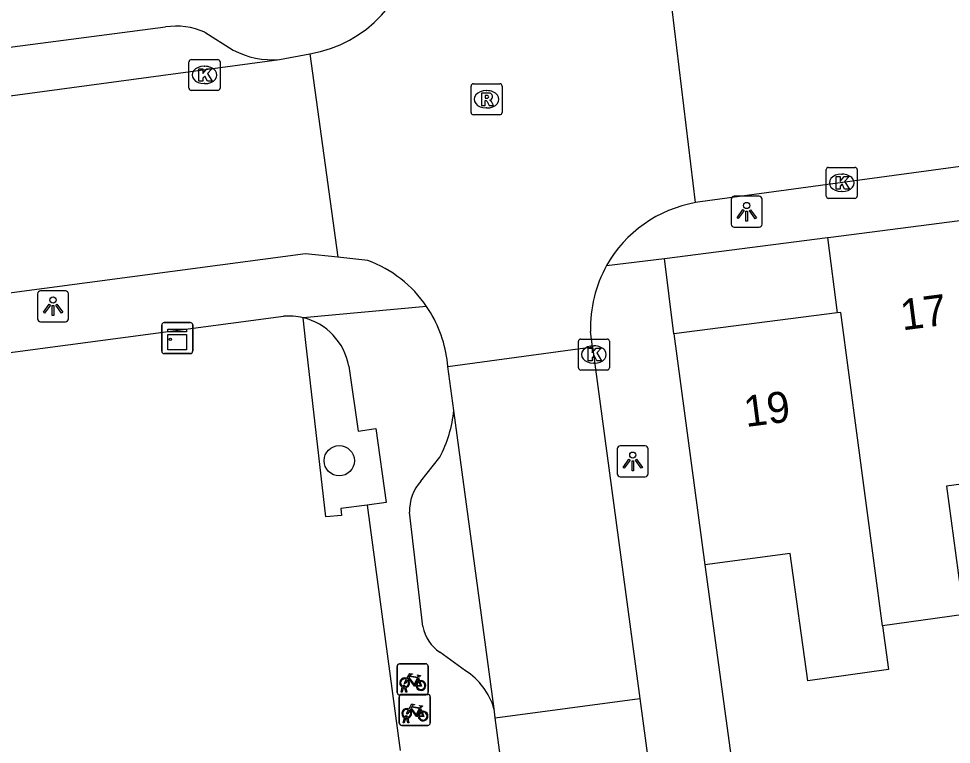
# Model space of a CAD drawing. Extents: x 163150 to 163546, y 380933 to 381635.
# Drawn here: x 163401.08 to 163431.18, y 381288.37 to 381311.79 of the extents above; entities that cross this region are included whole.
import ezdxf

# ---------------------------------------------------------------- set-up
doc = ezdxf.new("R2010")
doc.units = 0
for name, color, linetype in [('IMGEO_Boom', 7, 'Continuous'), ('IMGEO_Fietsenrek', 7, 'Continuous'), ('IMGEO_Groenvoorziening', 7, 'Continuous'), ('IMGEO_Kast', 7, 'Continuous'), ('IMGEO_Kolk', 7, 'Continuous'), ('IMGEO_Lichtpunt', 7, 'Continuous'), ('IMGEO_Muur', 7, 'Continuous'), ('IMGEO_Pand', 7, 'Continuous'), ('IMGEO_Pand_nummerreeks', 7, 'Continuous'), ('IMGEO_Rijbaan_lokaal_open', 7, 'Continuous'), ('IMGEO_Rioolput', 7, 'Continuous'), ('IMGEO_Voetpad_open', 7, 'Continuous')]:
    doc.layers.add(name, color=color, linetype=linetype)

msp = doc.modelspace()

# ---------------------------------------------------------------- linework, layer by layer
at = {"layer": 'IMGEO_Boom'}
msp.add_circle((163411.431, 381297.522), 0.489, dxfattribs=at)
at = {"layer": 'IMGEO_Fietsenrek'}
for p, q in [((163413.299, 381290.041), (163413.299, 381290.882)), ((163413.299, 381290.882), (163413.299, 381290.041)), ((163413.374, 381290.966), (163414.215, 381290.966)), ((163414.215, 381290.966), (163413.374, 381290.966)), ((163414.299, 381290.891), (163414.299, 381290.05)), ((163414.299, 381290.05), (163414.299, 381290.891)), ((163413.986, 381290.515), (163414.022, 381290.42)), ((163413.426, 381290.05), (163413.465, 381290.21)), ((163413.495, 381290.198), (163413.46, 381290.05)), ((163413.537, 381290.222), (163413.536, 381290.226)), ((163413.578, 381290.05), (163413.544, 381290.192)), ((163413.568, 381290.233), (163413.569, 381290.226)), ((163413.576, 381290.196), (163413.611, 381290.05)), ((163413.368, 381289.055), (163413.368, 381289.896)), ((163413.368, 381289.896), (163413.368, 381289.055)), ((163414.224, 381289.966), (163413.383, 381289.966)), ((163413.383, 381289.966), (163414.224, 381289.966)), ((163413.46, 381290.05), (163413.426, 381290.05)), ((163413.443, 381289.98), (163414.284, 381289.98)), ((163414.284, 381289.98), (163413.443, 381289.98)), ((163413.611, 381290.05), (163413.578, 381290.05)), ((163414.368, 381289.905), (163414.368, 381289.064)), ((163414.368, 381289.064), (163414.368, 381289.905)), ((163414.055, 381289.529), (163414.091, 381289.434)), ((163413.495, 381289.064), (163413.534, 381289.224)), ((163413.564, 381289.212), (163413.529, 381289.064)), ((163413.606, 381289.236), (163413.605, 381289.24)), ((163413.647, 381289.064), (163413.613, 381289.206)), ((163413.637, 381289.247), (163413.638, 381289.24)), ((163413.645, 381289.21), (163413.68, 381289.064)), ((163414.293, 381288.98), (163413.452, 381288.98)), ((163413.452, 381288.98), (163414.293, 381288.98)), ((163413.529, 381289.064), (163413.495, 381289.064)), ((163413.68, 381289.064), (163413.647, 381289.064))]:
    msp.add_line(p, q, dxfattribs=at)
for points in [[(163413.633, 381290.44), (163413.581, 381290.35), (163413.541, 381290.325), (163413.542, 381290.372), (163413.597, 381290.466)], [(163413.612, 381290.492), (163413.707, 381290.656), (163413.793, 381290.642), (163413.795, 381290.633), (163413.739, 381290.622), (163413.712, 381290.577), (163413.968, 381290.536)], [(163413.908, 381290.248), (163413.858, 381290.248), (163413.667, 381290.499), (163413.648, 381290.467)], [(163413.955, 381290.511), (163413.698, 381290.552), (163413.681, 381290.523), (163413.848, 381290.303), (163413.955, 381290.511)], [(163414.003, 381290.413), (163413.973, 381290.49), (163413.864, 381290.272), (163413.907, 381290.272)], [(163413.968, 381290.536), (163413.993, 381290.585), (163413.987, 381290.589), (163413.964, 381290.593), (163413.952, 381290.6), (163413.951, 381290.603), (163413.953, 381290.608), (163414.048, 381290.593), (163414.05, 381290.583), (163414.04, 381290.57), (163414.028, 381290.564), (163414.014, 381290.57), (163413.986, 381290.515)], [(163413.937, 381290.272), (163414.057, 381290.271), (163414.013, 381290.385)], [(163414.033, 381290.392), (163414.088, 381290.247), (163413.938, 381290.247)], [(163413.681, 381289.506), (163413.776, 381289.67), (163413.862, 381289.656), (163413.864, 381289.647), (163413.808, 381289.636), (163413.781, 381289.591), (163414.037, 381289.55)], [(163413.977, 381289.262), (163413.927, 381289.262), (163413.736, 381289.513), (163413.717, 381289.481)], [(163414.024, 381289.525), (163413.767, 381289.566), (163413.75, 381289.537), (163413.917, 381289.317), (163414.024, 381289.525)], [(163414.072, 381289.427), (163414.042, 381289.504), (163413.933, 381289.286), (163413.976, 381289.286)], [(163414.037, 381289.55), (163414.062, 381289.599), (163414.056, 381289.603), (163414.033, 381289.607), (163414.021, 381289.614), (163414.02, 381289.617), (163414.022, 381289.622), (163414.117, 381289.607), (163414.119, 381289.597), (163414.109, 381289.584), (163414.097, 381289.578), (163414.083, 381289.584), (163414.055, 381289.529)], [(163413.702, 381289.454), (163413.65, 381289.364), (163413.61, 381289.339), (163413.611, 381289.386), (163413.666, 381289.48)], [(163414.006, 381289.286), (163414.126, 381289.285), (163414.082, 381289.399)], [(163414.102, 381289.406), (163414.157, 381289.261), (163414.007, 381289.261)]]:
    msp.add_lwpolyline(points, dxfattribs=at)
for centre, radius, start, end in [((163413.377, 381290.888), 0.0779, 92.4484, 184.2845), ((163413.377, 381290.888), 0.0779, 92.4484, 184.2845), ((163414.221, 381290.888), 0.0779, 2.4484, 94.2845), ((163414.221, 381290.888), 0.0779, 2.4484, 94.2845), ((163413.539, 381290.351), 0.159, 62.6766, 242.1369), ((163413.539, 381290.351), 0.129, 63.3192, 238.903), ((163413.539, 381290.351), 0.129, 283.6043, 43.4302), ((163413.539, 381290.351), 0.159, 283.5766, 46.6042), ((163414.066, 381290.267), 0.159, 113.3408, 178.3217), ((163414.066, 381290.267), 0.159, 187.0065, 105.7708), ((163413.519, 381290.222), 0.0499, 12.8025, 158.6934), ((163413.539, 381290.351), 0.159, 253.9967, 271.7867), ((163413.519, 381290.222), 0.0174, 12.8025, 163.4502), ((163413.539, 381290.351), 0.129, 253.415, 269.0204), ((163414.066, 381290.267), 0.129, 113.923, 177.9556), ((163414.066, 381290.267), 0.129, 188.6715, 104.5883), ((163413.377, 381290.044), 0.0779, 182.4484, 274.2845), ((163413.377, 381290.044), 0.0779, 182.4484, 274.2845), ((163413.446, 381289.902), 0.0779, 92.4484, 184.2845), ((163413.446, 381289.902), 0.0779, 92.4484, 184.2845), ((163414.221, 381290.044), 0.0779, 272.4484, 4.2845), ((163414.221, 381290.044), 0.0779, 272.4484, 4.2845), ((163414.29, 381289.902), 0.0779, 2.4484, 94.2845), ((163414.29, 381289.902), 0.0779, 2.4484, 94.2845), ((163413.608, 381289.365), 0.159, 62.6766, 242.1369), ((163413.608, 381289.365), 0.129, 63.3192, 238.903), ((163413.588, 381289.236), 0.0499, 12.8025, 158.6934), ((163413.608, 381289.365), 0.159, 253.9967, 271.7867), ((163413.588, 381289.236), 0.0174, 12.8025, 163.4502), ((163413.608, 381289.365), 0.129, 253.415, 269.0204), ((163413.608, 381289.365), 0.129, 283.6043, 43.4302), ((163413.608, 381289.365), 0.159, 283.5766, 46.6042), ((163414.135, 381289.281), 0.159, 113.3408, 178.3217), ((163414.135, 381289.281), 0.159, 187.0065, 105.7708), ((163414.135, 381289.281), 0.129, 113.923, 177.9556), ((163414.135, 381289.281), 0.129, 188.6715, 104.5883), ((163413.446, 381289.058), 0.0779, 182.4484, 274.2845), ((163413.446, 381289.058), 0.0779, 182.4484, 274.2845), ((163414.29, 381289.058), 0.0779, 272.4484, 4.2845), ((163414.29, 381289.058), 0.0779, 272.4484, 4.2845)]:
    msp.add_arc(centre, radius, start, end, dxfattribs=at)
at = {"layer": 'IMGEO_Groenvoorziening'}
msp.add_lwpolyline([(163412.333, 381296.085), (163411.479, 381295.976), (163411.502, 381295.757), (163411.002, 381295.707), (163410.353, 381301.337), (163410.261, 381302.138)], dxfattribs=at)
at = {"layer": 'IMGEO_Kast'}
for p, q in [((163405.702, 381301.055), (163405.702, 381301.896)), ((163405.702, 381301.896), (163405.702, 381301.055)), ((163405.777, 381301.98), (163406.618, 381301.98)), ((163406.618, 381301.98), (163405.777, 381301.98)), ((163406.702, 381301.905), (163406.702, 381301.064)), ((163406.702, 381301.064), (163406.702, 381301.905)), ((163406.627, 381300.98), (163405.786, 381300.98)), ((163405.786, 381300.98), (163406.627, 381300.98))]:
    msp.add_line(p, q, dxfattribs=at)
for points in [[(163405.897, 381301.77), (163406.497, 381301.77), (163406.497, 381301.685), (163405.897, 381301.685), (163405.897, 381301.77)], [(163405.897, 381301.595), (163406.497, 381301.595), (163406.497, 381301.106), (163405.897, 381301.106), (163405.897, 381301.595)]]:
    msp.add_lwpolyline(points, dxfattribs=at)
msp.add_circle((163405.981, 381301.444), 0.0377, dxfattribs=at)
for centre, start, end in [((163405.78, 381301.902), 92.4484, 184.2845), ((163405.78, 381301.902), 92.4484, 184.2845), ((163406.624, 381301.902), 2.4484, 94.2845), ((163406.624, 381301.902), 2.4484, 94.2845), ((163405.78, 381301.058), 182.4484, 274.2845), ((163405.78, 381301.058), 182.4484, 274.2845), ((163406.624, 381301.058), 272.4484, 4.2845), ((163406.624, 381301.058), 272.4484, 4.2845)]:
    msp.add_arc(centre, 0.0779, start, end, dxfattribs=at)
at = {"layer": 'IMGEO_Kolk'}
for p, q in [((163406.581, 381309.547), (163406.581, 381310.399)), ((163406.656, 381310.473), (163407.508, 381310.473)), ((163407.582, 381310.399), (163407.582, 381309.547)), ((163407.069, 381310.253), (163407.094, 381310.253)), ((163407.092, 381309.693), (163407.067, 381309.693)), ((163407.508, 381309.473), (163406.656, 381309.473)), ((163427.223, 381306.991), (163428.075, 381306.991)), ((163427.148, 381306.065), (163427.148, 381306.917)), ((163427.636, 381306.771), (163427.661, 381306.771)), ((163428.149, 381306.917), (163428.149, 381306.065)), ((163427.659, 381306.211), (163427.634, 381306.211)), ((163428.075, 381305.991), (163427.223, 381305.991)), ((163419.148, 381300.524), (163419.148, 381301.376)), ((163419.223, 381301.45), (163420.075, 381301.45)), ((163420.149, 381301.376), (163420.149, 381300.524)), ((163419.636, 381301.23), (163419.661, 381301.23)), ((163419.659, 381300.67), (163419.634, 381300.67)), ((163420.075, 381300.45), (163419.223, 381300.45))]:
    msp.add_line(p, q, dxfattribs=at)
for points in [[(163406.581, 381309.547), (163406.581, 381310.399)], [(163406.656, 381310.473), (163407.508, 381310.473)], [(163407.582, 381310.399), (163407.582, 381309.547)], [(163406.902, 381310.173), (163407.025, 381310.173), (163407.025, 381310.022), (163407.155, 381310.173), (163407.319, 381310.173), (163407.173, 381310.022), (163407.326, 381309.773), (163407.174, 381309.773), (163407.089, 381309.937), (163407.025, 381309.87), (163407.025, 381309.773), (163406.902, 381309.773), (163406.902, 381310.173)], [(163407.508, 381309.473), (163406.656, 381309.473)], [(163427.223, 381306.991), (163428.075, 381306.991)], [(163427.148, 381306.065), (163427.148, 381306.917)], [(163427.469, 381306.691), (163427.592, 381306.691), (163427.592, 381306.54), (163427.722, 381306.691), (163427.886, 381306.691), (163427.74, 381306.54), (163427.893, 381306.291), (163427.741, 381306.291), (163427.656, 381306.455), (163427.592, 381306.388), (163427.592, 381306.291), (163427.469, 381306.291), (163427.469, 381306.691)], [(163428.149, 381306.917), (163428.149, 381306.065)], [(163428.075, 381305.991), (163427.223, 381305.991)], [(163419.148, 381300.524), (163419.148, 381301.376)], [(163419.223, 381301.45), (163420.075, 381301.45)], [(163420.149, 381301.376), (163420.149, 381300.524)], [(163419.469, 381301.15), (163419.592, 381301.15), (163419.592, 381300.999), (163419.722, 381301.15), (163419.886, 381301.15), (163419.74, 381300.999), (163419.893, 381300.75), (163419.741, 381300.75), (163419.656, 381300.914), (163419.592, 381300.847), (163419.592, 381300.75), (163419.469, 381300.75), (163419.469, 381301.15)], [(163420.075, 381300.45), (163419.223, 381300.45)]]:
    msp.add_lwpolyline(points, dxfattribs=at)
for centre, start, end in [((163406.658, 381310.397), 91.552, 178.448), ((163406.658, 381310.397), 91.552, 178.448), ((163407.506, 381310.397), 1.552, 88.448), ((163407.506, 381310.397), 1.552, 88.448), ((163406.658, 381309.549), 181.552, 268.448), ((163406.658, 381309.549), 181.552, 268.448), ((163407.506, 381309.549), 271.552, 358.448), ((163407.506, 381309.549), 271.552, 358.448), ((163427.225, 381306.915), 91.552, 178.448), ((163427.225, 381306.915), 91.552, 178.448), ((163428.073, 381306.915), 1.552, 88.448), ((163428.073, 381306.915), 1.552, 88.448), ((163427.225, 381306.067), 181.552, 268.448), ((163427.225, 381306.067), 181.552, 268.448), ((163428.073, 381306.067), 271.552, 358.448), ((163428.073, 381306.067), 271.552, 358.448), ((163419.225, 381301.374), 91.552, 178.448), ((163419.225, 381301.374), 91.552, 178.448), ((163420.073, 381301.374), 1.552, 88.448), ((163420.073, 381301.374), 1.552, 88.448), ((163419.225, 381300.526), 181.552, 268.448), ((163419.225, 381300.526), 181.552, 268.448), ((163420.073, 381300.526), 271.552, 358.448), ((163420.073, 381300.526), 271.552, 358.448)]:
    msp.add_arc(centre, 0.0765, start, end, dxfattribs=at)
for centre, major_axis, ratio, start_param, end_param in [((163407.068, 381309.973), (-0.387, 0.002), 0.722429, 4.712389, 7.853982), ((163407.093, 381309.973), (-0.39, 0.002), 0.717154, 1.570796, 4.712389), ((163427.635, 381306.491), (-0.387, 0.002), 0.722429, 4.712389, 7.853982), ((163427.66, 381306.491), (-0.39, 0.002), 0.717154, 1.570796, 4.712389), ((163419.635, 381300.95), (-0.387, 0.002), 0.722429, 4.712389, 7.853982), ((163419.66, 381300.95), (-0.39, 0.002), 0.717154, 1.570796, 4.712389)]:
    msp.add_ellipse(centre, major_axis=major_axis, ratio=ratio, start_param=start_param, end_param=end_param, dxfattribs=at)
at = {"layer": 'IMGEO_Lichtpunt'}
for p, q in [((163424.983, 381306.057), (163424.175, 381306.057)), ((163424.983, 381306.057), (163424.175, 381306.057)), ((163424.081, 381305.962), (163424.081, 381305.155)), ((163424.081, 381305.962), (163424.081, 381305.155)), ((163425.077, 381305.155), (163425.077, 381305.962)), ((163425.077, 381305.155), (163425.077, 381305.962)), ((163424.175, 381305.061), (163424.983, 381305.061)), ((163424.175, 381305.061), (163424.983, 381305.061)), ((163401.694, 381302.911), (163401.694, 381302.104)), ((163401.694, 381302.911), (163401.694, 381302.104)), ((163402.596, 381303.006), (163401.788, 381303.006)), ((163402.596, 381303.006), (163401.788, 381303.006)), ((163402.69, 381302.104), (163402.69, 381302.911)), ((163402.69, 381302.104), (163402.69, 381302.911)), ((163401.788, 381302.01), (163402.596, 381302.01)), ((163401.788, 381302.01), (163402.596, 381302.01)), ((163421.306, 381298), (163420.498, 381298)), ((163421.306, 381298), (163420.498, 381298)), ((163420.404, 381297.905), (163420.404, 381297.098)), ((163420.404, 381297.905), (163420.404, 381297.098)), ((163421.4, 381297.098), (163421.4, 381297.905)), ((163421.4, 381297.098), (163421.4, 381297.905)), ((163420.498, 381297.004), (163421.306, 381297.004)), ((163420.498, 381297.004), (163421.306, 381297.004))]:
    msp.add_line(p, q, dxfattribs=at)
for points in [[(163424.455, 381305.626), (163424.494, 381305.598), (163424.306, 381305.336), (163424.268, 381305.363), (163424.455, 381305.626)], [(163424.557, 381305.578), (163424.604, 381305.578), (163424.604, 381305.256), (163424.557, 381305.256), (163424.557, 381305.578)], [(163424.667, 381305.598), (163424.705, 381305.625), (163424.892, 381305.363), (163424.853, 381305.335), (163424.667, 381305.598)], [(163402.068, 381302.575), (163402.107, 381302.547), (163401.919, 381302.285), (163401.881, 381302.312), (163402.068, 381302.575)], [(163402.17, 381302.527), (163402.217, 381302.527), (163402.217, 381302.205), (163402.17, 381302.205), (163402.17, 381302.527)], [(163402.28, 381302.547), (163402.318, 381302.574), (163402.505, 381302.312), (163402.466, 381302.284), (163402.28, 381302.547)], [(163420.778, 381297.569), (163420.817, 381297.541), (163420.629, 381297.279), (163420.591, 381297.306), (163420.778, 381297.569)], [(163420.88, 381297.521), (163420.927, 381297.521), (163420.927, 381297.199), (163420.88, 381297.199), (163420.88, 381297.521)], [(163420.99, 381297.541), (163421.028, 381297.568), (163421.215, 381297.306), (163421.176, 381297.278), (163420.99, 381297.541)]]:
    msp.add_lwpolyline(points, dxfattribs=at)
for centre in [(163424.58, 381305.76), (163402.193, 381302.709), (163420.903, 381297.703)]:
    msp.add_circle(centre, 0.0994, dxfattribs=at)
for centre, start, end in [((163424.175, 381305.962), 90, 180), ((163424.175, 381305.962), 90, 180), ((163424.983, 381305.962), 0, 90), ((163424.983, 381305.962), 0, 90), ((163424.175, 381305.155), 180, 270), ((163424.175, 381305.155), 180, 270), ((163424.983, 381305.155), 270, 0), ((163424.983, 381305.155), 270, 360), ((163401.788, 381302.911), 90, 180), ((163401.788, 381302.911), 90, 180), ((163402.596, 381302.911), 0, 90), ((163402.596, 381302.911), 0, 90), ((163401.788, 381302.104), 180, 270), ((163401.788, 381302.104), 180, 270), ((163402.596, 381302.104), 270, 0), ((163402.596, 381302.104), 270, 360), ((163420.498, 381297.905), 90, 180), ((163420.498, 381297.905), 90, 180), ((163421.306, 381297.905), 0, 90), ((163421.306, 381297.905), 0, 90), ((163420.498, 381297.098), 180, 270), ((163420.498, 381297.098), 180, 270), ((163421.306, 381297.098), 270, 0), ((163421.306, 381297.098), 270, 360)]:
    msp.add_arc(centre, 0.0946, start, end, dxfattribs=at)
at = {"layer": 'IMGEO_Muur'}
msp.add_lwpolyline([(163423.226, 381294.162), (163424.816, 381282.506)], dxfattribs=at)
at = {"layer": 'IMGEO_Pand'}
for points in [[(163427.187, 381304.722), (163427.294, 381304.736), (163432.37, 381305.392), (163432.643, 381305.427)], [(163427.187, 381304.722), (163427.5, 381302.295)], [(163427.5, 381302.295), (163422.227, 381301.614)], [(163428.967, 381292.196), (163427.618, 381302.31), (163427.5, 381302.295)], [(163422.227, 381301.614), (163423.226, 381294.162)], [(163433.485, 381297.033), (163431.028, 381296.704), (163431.554, 381292.781), (163431.584, 381292.558), (163428.967, 381292.196)], [(163428.967, 381292.196), (163429.155, 381290.783), (163426.554, 381290.422), (163425.984, 381294.532), (163423.226, 381294.162)]]:
    msp.add_lwpolyline(points, dxfattribs=at)
at = {"layer": 'IMGEO_Rijbaan_lokaal_open'}
for points in [[(163478.952, 381313.454), (163474.614, 381312.883), (163472.145, 381312.545), (163423.08, 381305.875), (163422.932, 381305.852)], [(163422.932, 381305.852), (163422.173, 381312.093)], [(163409.503, 381310.471), (163410.485, 381310.654)], [(163410.485, 381310.654), (163411.389, 381304.09)], [(163352.127, 381302.737), (163409.503, 381310.471)], [(163411.389, 381304.09), (163410.339, 381304.199), (163352.579, 381296.532)], [(163412.353, 381303.989), (163411.389, 381304.09)], [(163419.608, 381301.196), (163419.541, 381301.698)], [(163414.938, 381300.567), (163419.608, 381301.196)], [(163419.608, 381301.196), (163421.129, 381289.848)], [(163414.938, 381300.567), (163414.909, 381300.785)], [(163415.13, 381299.144), (163414.938, 381300.567)], [(163416.425, 381289.518), (163415.13, 381299.144)], [(163416.465, 381289.22), (163421.129, 381289.848)], [(163421.129, 381289.848), (163421.495, 381287.123)], [(163416.465, 381289.22), (163416.425, 381289.518)], [(163416.832, 381286.494), (163416.465, 381289.22)]]:
    msp.add_lwpolyline(points, dxfattribs=at)
for centre, radius, start, end in [((163409.799, 381314.68), 4.084, 279.6657, 354.5608), ((163423.625, 381301.826), 4.085, 99.767, 150.7668), ((163410.947, 381300.245), 4, 34.3621, 69.425), ((163423.626, 381301.824), 4.087, 150.7545, 181.7707), ((163410.945, 381300.246), 4.001, 7.7356, 34.317)]:
    msp.add_arc(centre, radius, start, end, dxfattribs=at)
at = {"layer": 'IMGEO_Rioolput'}
for p, q in [((163415.758, 381309.688), (163416.61, 381309.688)), ((163415.683, 381308.762), (163415.683, 381309.614)), ((163416.171, 381309.468), (163416.196, 381309.468)), ((163416.684, 381309.614), (163416.684, 381308.762)), ((163416.194, 381308.908), (163416.169, 381308.908)), ((163416.61, 381308.688), (163415.758, 381308.688))]:
    msp.add_line(p, q, dxfattribs=at)
for points in [[(163415.758, 381309.688), (163416.61, 381309.688)], [(163415.683, 381308.762), (163415.683, 381309.614)], [(163416.272, 381309.386), (163416.02, 381309.388), (163416.02, 381308.988)], [(163416.684, 381309.614), (163416.684, 381308.762)], [(163416.02, 381308.988), (163416.144, 381308.988), (163416.144, 381309.15), (163416.155, 381309.15)], [(163416.198, 381309.307), (163416.144, 381309.307), (163416.144, 381309.226)], [(163416.144, 381309.226), (163416.196, 381309.226)], [(163416.202, 381309.121), (163416.273, 381308.988), (163416.413, 381308.988), (163416.348, 381309.114)], [(163416.61, 381308.688), (163415.758, 381308.688)]]:
    msp.add_lwpolyline(points, dxfattribs=at)
for centre, radius, start, end in [((163415.76, 381309.612), 0.0765, 91.552, 178.448), ((163415.76, 381309.612), 0.0765, 91.552, 178.448), ((163416.608, 381309.612), 0.0765, 1.552, 88.448), ((163416.608, 381309.612), 0.0765, 1.552, 88.448), ((163416.271, 381309.276), 0.109, 350.3612, 89.416), ((163416.154, 381309.097), 0.0533, 26.0293, 88.6989), ((163416.18, 381309.415), 0.19, 274.7715, 282.9687), ((163416.204, 381309.211), 0.0964, 77.0061, 93.1865), ((163416.218, 381309.268), 0.0378, 276.6634, 79.6772), ((163416.269, 381309.276), 0.112, 277.5842, 350.9817), ((163416.253, 381309.061), 0.108, 29.5134, 73.7905), ((163415.76, 381308.764), 0.0765, 181.552, 268.448), ((163415.76, 381308.764), 0.0765, 181.552, 268.448), ((163416.608, 381308.764), 0.0765, 271.552, 358.448), ((163416.608, 381308.764), 0.0765, 271.552, 358.448)]:
    msp.add_arc(centre, radius, start, end, dxfattribs=at)
for centre, major_axis, ratio, start_param, end_param in [((163416.17, 381309.188), (-0.387, 0.002), 0.722429, 4.712389, 7.853982), ((163416.195, 381309.188), (-0.39, 0.002), 0.717154, 1.570796, 4.712389)]:
    msp.add_ellipse(centre, major_axis=major_axis, ratio=ratio, start_param=start_param, end_param=end_param, dxfattribs=at)
at = {"layer": 'IMGEO_Voetpad_open'}
for points in [[(163355.025, 381304.889), (163405.823, 381311.522)], [(163407.094, 381311.351), (163408.004, 381310.779)], [(163421.926, 381304.051), (163427.187, 381304.722)], [(163420.06, 381303.821), (163421.926, 381304.051)], [(163422.227, 381301.614), (163421.926, 381304.051)], [(163414.249, 381302.502), (163410.261, 381302.138)], [(163345.112, 381293.608), (163409.632, 381302.184)], [(163411.738, 381300.577), (163412.04, 381298.473), (163412.615, 381298.564), (163412.943, 381296.173), (163412.333, 381296.085)], [(163414.066, 381296.867), (163414.672, 381297.635)], [(163412.333, 381296.085), (163413.391, 381288.172)], [(163414.128, 381292.169), (163413.699, 381295.856)], [(163423.226, 381294.162), (163424.816, 381282.506), (163425.235, 381279.434)], [(163415.508, 381290.744), (163414.677, 381291.338)]]:
    msp.add_lwpolyline(points, dxfattribs=at)
for centre, radius, start, end in [((163406.165, 381309.252), 2.296, 66.1202, 98.5547), ((163409.287, 381313.223), 2.761, 242.2976, 274.4804), ((163409.808, 381300.27), 1.922, 76.376, 95.2586), ((163409.807, 381300.229), 1.962, 10.2057, 76.6267), ((163411.14, 381299.531), 4.009, 331.7738, 354.4588), ((163415.131, 381295.908), 1.433, 138.0141, 182.0834), ((163415.369, 381292.392), 1.261, 190.1934, 236.7081), ((163414.306, 381288.889), 2.21, 16.5307, 57.0594)]:
    msp.add_arc(centre, radius, start, end, dxfattribs=at)

# ---------------------------------------------------------------- texts
at = {"layer": 'IMGEO_Pand_nummerreeks'}
for s, rotation, p in [('17', 7.3625, (163429.607, 381301.726)), ('19', 7.3568, (163424.555, 381298.606))]:
    msp.add_text(s, height=1, rotation=rotation, dxfattribs=at).set_placement(p)

doc.saveas('drawing.dxf')
